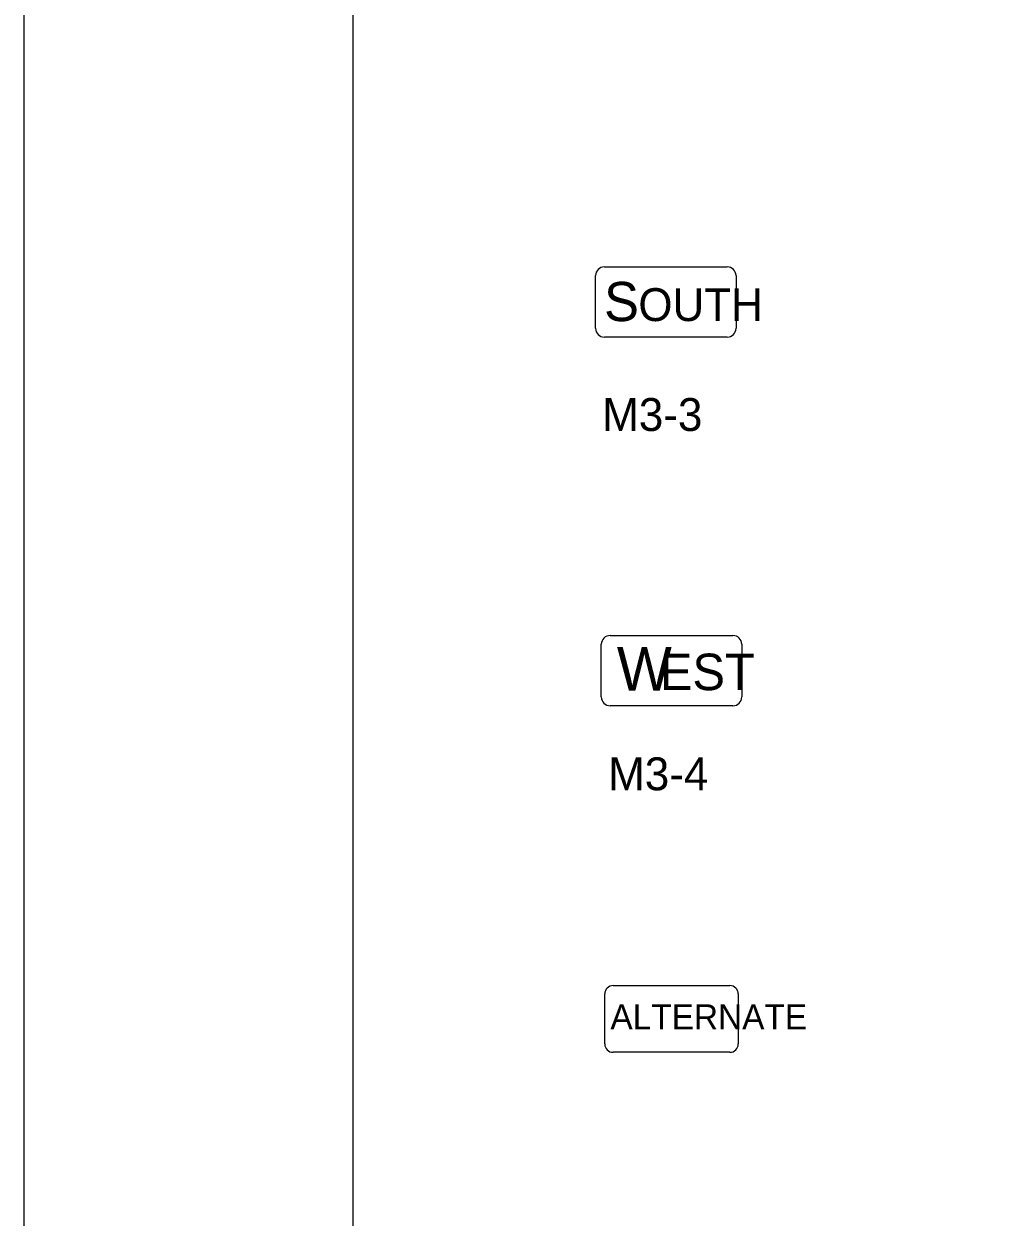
# Model space of a CAD drawing. Extents: x 42133 to 45533, y 41351 to 47951.
# Drawn here: x 42133.3 to 42352.5, y 45261.2 to 45533.2 of the extents above; entities that cross this region are included whole.
import ezdxf

# ---------------------------------------------------------------- set-up
doc = ezdxf.new("R2010")
doc.units = 0
for name, color, linetype in [('#plot_shape', 7, 'Continuous'), ('P_ODOT_PLAN_Border', 7, 'Continuous'), ('P_TRAF_SIGN_SignDetails', 7, 'Continuous')]:
    doc.layers.add(name, color=color, linetype=linetype)

msp = doc.modelspace()

# ---------------------------------------------------------------- linework, layer by layer
at = {"layer": '#plot_shape'}
msp.add_lwpolyline([(42133.34, 44651.35), (43833.34, 44651.35), (43833.34, 45751.35), (42133.34, 45751.35)], close=True, dxfattribs=at)
at = {"layer": 'P_ODOT_PLAN_Border'}
msp.add_lwpolyline([(42208.34, 44701.35), (43808.34, 44701.35), (43808.34, 45701.35), (42208.34, 45701.35)], close=True, dxfattribs=at)
at = {"layer": 'P_TRAF_SIGN_SignDetails'}
for p, q in [((42265.66, 45477.79), (42293.67, 45477.79)), ((42263.66, 45463.78), (42263.66, 45475.78)), ((42295.67, 45475.78), (42295.67, 45463.78)), ((42293.67, 45461.78), (42265.66, 45461.78)), ((42266.97, 45393.76), (42294.98, 45393.76)), ((42264.96, 45379.75), (42264.96, 45391.76)), ((42296.98, 45391.76), (42296.98, 45379.75)), ((42294.98, 45377.75), (42266.97, 45377.75)), ((42267.67, 45313.95), (42294.28, 45313.95)), ((42265.76, 45300.65), (42265.76, 45312.05)), ((42296.18, 45312.05), (42296.18, 45300.65)), ((42294.28, 45298.75), (42267.67, 45298.75))]:
    msp.add_line(p, q, dxfattribs=at)
for centre, radius, start, end in [((42265.66, 45475.79), 2, 90, 180), ((42293.67, 45475.79), 2, 0, 90), ((42265.66, 45463.78), 2, 180, 270), ((42293.67, 45463.78), 2, 270, 0), ((42266.97, 45391.76), 2, 90, 180), ((42294.98, 45391.76), 2, 360, 90), ((42266.97, 45379.75), 2, 180, 270), ((42294.98, 45379.75), 2, 270, 0), ((42267.66, 45312.05), 1.9, 90, 180), ((42294.28, 45312.05), 1.9, 0, 90), ((42267.66, 45300.65), 1.9, 180, 270), ((42294.28, 45300.65), 1.9, 270, 0)]:
    msp.add_arc(centre, radius, start, end, dxfattribs=at)

# ---------------------------------------------------------------- texts
for s, height, p in [('S', 8.93, (42265.59, 45465.42)), ('OUTH', 7.491, (42273.41, 45465.43)), ('M3-3', 7.5, (42265.16, 45440.38)), ('W', 9.92, (42268.51, 45381.2)), ('EST', 8.324, (42278.31, 45381.3)), ('M3-4', 7.5, (42266.52, 45358.48)), ('ALTERNATE', 5.693, (42267.04, 45303.99))]:
    msp.add_text(s, height=height, dxfattribs=at).set_placement(p)

doc.saveas('drawing.dxf')
